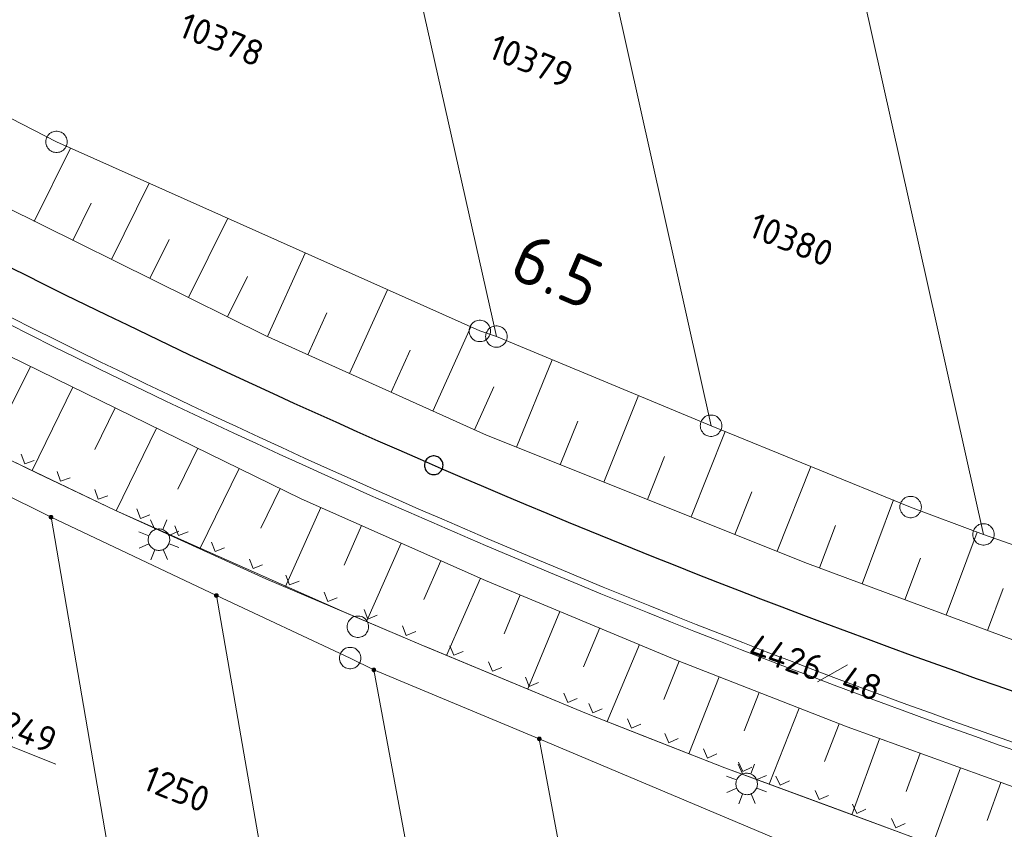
# Model space of a CAD drawing. Header units: metres. Extents: x 3425540 to 3446143, y 5432760 to 5444637.
# Tile 360 of 656: x 3440916 to 3440985, y 5438276 to 5438333. Entities that reach past the tile are written whole.
import ezdxf
from ezdxf.enums import TextEntityAlignment as Align

# ---------------------------------------------------------------- set-up
doc = ezdxf.new("R2010")
doc.units = ezdxf.units.M
for name, color, linetype, lineweight in [('B_Bestand', 9, 'Continuous', 18), ('B_Böschung', 9, 'Continuous', 18), ('B_Flurgrenzen', 9, 'Continuous', 18), ('B_Gleisachse', 9, 'Continuous', 25), ('B_Kilometrierung', 9, 'Continuous', 25), ('Bestand Kabeltröge', 9, 'Continuous', 18)]:
    doc.layers.add(name, color=color, linetype=linetype, lineweight=lineweight)
doc.styles.get("Standard").update_dxf_attribs({"font": 'isocpeur.ttf'})

msp = doc.modelspace()

# ---------------------------------------------------------------- linework, layer by layer
at = {"layer": 'B_Bestand'}
for p, q in [((3440916.53, 5438302.254), (3440916.765, 5438301.587)), ((3440916.765, 5438301.587), (3440917.432, 5438301.822)), ((3440923.058, 5438298.352), (3440917.646, 5438300.943)), ((3440919.038, 5438301.053), (3440919.273, 5438300.386)), ((3440919.273, 5438300.386), (3440919.94, 5438300.621)), ((3440921.663, 5438299.796), (3440921.898, 5438299.129)), ((3440921.898, 5438299.129), (3440922.565, 5438299.364)), ((3440928.117, 5438296.105), (3440923.058, 5438298.352)), ((3440924.586, 5438298.439), (3440924.84, 5438297.779)), ((3440924.84, 5438297.779), (3440925.5, 5438298.033)), ((3440925.833, 5438296.998), (3440925.531, 5438297.677)), ((3440926.41, 5438297.01), (3440926.681, 5438297.69)), ((3440927.246, 5438297.258), (3440927.5, 5438296.598)), ((3440925.424, 5438296.576), (3440924.732, 5438296.851)), ((3440926.832, 5438296.601), (3440927.507, 5438296.891)), ((3440927.5, 5438296.598), (3440928.16, 5438296.852)), ((3440925.436, 5438295.999), (3440924.75, 5438295.713)), ((3440926.839, 5438296.013), (3440927.52, 5438295.742)), ((3440933.601, 5438293.669), (3440928.117, 5438296.105)), ((3440929.787, 5438296.129), (3440930.041, 5438295.469)), ((3440925.847, 5438295.594), (3440925.572, 5438294.903)), ((3440926.435, 5438295.602), (3440926.726, 5438294.927)), ((3440930.041, 5438295.469), (3440930.701, 5438295.723)), ((3440932.447, 5438294.947), (3440932.701, 5438294.287)), ((3440932.701, 5438294.287), (3440933.361, 5438294.541)), ((3440934.988, 5438293.818), (3440935.242, 5438293.158)), ((3440939.084, 5438291.233), (3440933.601, 5438293.669)), ((3440935.242, 5438293.158), (3440935.902, 5438293.412)), ((3440937.648, 5438292.637), (3440937.902, 5438291.977)), ((3440937.902, 5438291.977), (3440938.562, 5438292.231)), ((3440944.578, 5438288.898), (3440939.084, 5438291.233)), ((3440940.441, 5438291.417), (3440940.706, 5438290.761)), ((3440940.706, 5438290.761), (3440941.361, 5438291.026)), ((3440943.12, 5438290.278), (3440943.384, 5438289.623)), ((3440943.384, 5438289.623), (3440944.04, 5438289.887)), ((3440944.763, 5438288.821), (3440944.578, 5438288.898)), ((3440946.432, 5438288.888), (3440946.702, 5438288.234)), ((3440950.306, 5438286.525), (3440944.763, 5438288.821)), ((3440946.702, 5438288.234), (3440947.355, 5438288.505)), ((3440949.121, 5438287.774), (3440949.391, 5438287.12)), ((3440949.391, 5438287.12), (3440950.044, 5438287.391)), ((3440955.849, 5438284.228), (3440950.306, 5438286.525)), ((3440951.689, 5438286.709), (3440951.96, 5438286.056)), ((3440951.96, 5438286.056), (3440952.613, 5438286.326)), ((3440954.378, 5438285.595), (3440954.649, 5438284.942)), ((3440954.649, 5438284.942), (3440955.302, 5438285.212)), ((3440956.118, 5438284.875), (3440956.399, 5438284.226)), ((3440960.031, 5438282.577), (3440955.849, 5438284.228)), ((3440956.399, 5438284.226), (3440957.048, 5438284.507)), ((3440958.825, 5438283.806), (3440959.106, 5438283.157)), ((3440959.106, 5438283.157), (3440959.755, 5438283.439)), ((3440961.411, 5438282.785), (3440961.693, 5438282.136)), ((3440965.612, 5438280.374), (3440960.031, 5438282.577)), ((3440961.693, 5438282.136), (3440962.341, 5438282.418)), ((3440964.118, 5438281.716), (3440964.4, 5438281.068)), ((3440964.4, 5438281.068), (3440965.049, 5438281.349)), ((3440966.557, 5438280.772), (3440966.853, 5438280.13)), ((3440967.409, 5438279.97), (3440967.68, 5438280.65)), ((3440967.501, 5438279.679), (3440965.612, 5438280.374)), ((3440966.832, 5438279.958), (3440966.53, 5438280.637)), ((3440966.853, 5438280.13), (3440967.495, 5438280.427)), ((3440966.423, 5438279.536), (3440965.731, 5438279.811)), ((3440973.132, 5438277.606), (3440967.501, 5438279.679)), ((3440967.831, 5438279.561), (3440968.506, 5438279.851)), ((3440969.166, 5438279.812), (3440969.463, 5438279.17)), ((3440969.463, 5438279.17), (3440970.105, 5438279.466)), ((3440966.435, 5438278.959), (3440965.749, 5438278.673)), ((3440967.838, 5438278.973), (3440968.519, 5438278.702)), ((3440971.898, 5438278.807), (3440972.194, 5438278.165)), ((3440966.846, 5438278.554), (3440966.571, 5438277.863)), ((3440967.434, 5438278.562), (3440967.725, 5438277.887)), ((3440972.194, 5438278.165), (3440972.836, 5438278.461)), ((3440978.763, 5438275.534), (3440973.132, 5438277.606)), ((3440974.507, 5438277.846), (3440974.804, 5438277.204)), ((3440974.804, 5438277.204), (3440975.445, 5438277.501)), ((3440977.238, 5438276.841), (3440977.535, 5438276.199)), ((3440977.535, 5438276.199), (3440978.177, 5438276.496))]:
    msp.add_line(p, q, dxfattribs=at)
for points in [[(3440918.701, 5438297.871), (3440918.7, 5438297.885), (3440918.697, 5438297.899), (3440918.693, 5438297.911), (3440918.687, 5438297.924), (3440918.678, 5438297.936), (3440918.668, 5438297.946), (3440918.657, 5438297.955), (3440918.645, 5438297.962), (3440918.632, 5438297.966), (3440918.619, 5438297.969), (3440918.605, 5438297.971), (3440918.59, 5438297.97), (3440918.576, 5438297.968), (3440918.564, 5438297.965), (3440918.551, 5438297.958), (3440918.539, 5438297.95), (3440918.529, 5438297.941), (3440918.519, 5438297.93), (3440918.512, 5438297.918), (3440918.507, 5438297.905), (3440918.503, 5438297.892), (3440918.501, 5438297.878), (3440918.501, 5438297.864), (3440918.503, 5438297.85), (3440918.507, 5438297.837), (3440918.512, 5438297.824), (3440918.519, 5438297.812), (3440918.529, 5438297.801), (3440918.539, 5438297.792), (3440918.551, 5438297.784), (3440918.564, 5438297.777), (3440918.576, 5438297.774), (3440918.59, 5438297.772), (3440918.605, 5438297.771), (3440918.619, 5438297.773), (3440918.632, 5438297.776), (3440918.645, 5438297.78), (3440918.657, 5438297.787), (3440918.668, 5438297.796), (3440918.678, 5438297.806), (3440918.687, 5438297.818), (3440918.693, 5438297.831), (3440918.697, 5438297.843), (3440918.7, 5438297.857), (3440918.701, 5438297.871)], [(3440918.677, 5438297.871), (3440918.676, 5438297.883), (3440918.673, 5438297.895), (3440918.668, 5438297.906), (3440918.662, 5438297.916), (3440918.653, 5438297.926), (3440918.644, 5438297.933), (3440918.633, 5438297.94), (3440918.622, 5438297.944), (3440918.61, 5438297.946), (3440918.598, 5438297.947), (3440918.586, 5438297.945), (3440918.574, 5438297.942), (3440918.564, 5438297.937), (3440918.553, 5438297.93), (3440918.544, 5438297.921), (3440918.537, 5438297.911), (3440918.531, 5438297.901), (3440918.527, 5438297.889), (3440918.525, 5438297.877), (3440918.525, 5438297.865), (3440918.527, 5438297.853), (3440918.531, 5438297.841), (3440918.537, 5438297.831), (3440918.544, 5438297.821), (3440918.553, 5438297.812), (3440918.563, 5438297.805), (3440918.574, 5438297.8), (3440918.586, 5438297.797), (3440918.598, 5438297.795), (3440918.61, 5438297.796), (3440918.622, 5438297.798), (3440918.633, 5438297.802), (3440918.644, 5438297.809), (3440918.653, 5438297.816), (3440918.662, 5438297.826), (3440918.668, 5438297.836), (3440918.673, 5438297.847), (3440918.676, 5438297.859), (3440918.677, 5438297.871)], [(3440918.652, 5438297.871), (3440918.651, 5438297.881), (3440918.648, 5438297.891), (3440918.643, 5438297.9), (3440918.637, 5438297.907), (3440918.63, 5438297.913), (3440918.621, 5438297.918), (3440918.611, 5438297.921), (3440918.601, 5438297.922), (3440918.591, 5438297.921), (3440918.581, 5438297.918), (3440918.572, 5438297.913), (3440918.565, 5438297.907), (3440918.559, 5438297.9), (3440918.554, 5438297.891), (3440918.551, 5438297.881), (3440918.55, 5438297.871), (3440918.551, 5438297.861), (3440918.554, 5438297.851), (3440918.559, 5438297.842), (3440918.565, 5438297.835), (3440918.572, 5438297.829), (3440918.581, 5438297.824), (3440918.591, 5438297.821), (3440918.601, 5438297.82), (3440918.611, 5438297.821), (3440918.621, 5438297.824), (3440918.63, 5438297.829), (3440918.637, 5438297.835), (3440918.643, 5438297.842), (3440918.648, 5438297.851), (3440918.651, 5438297.861), (3440918.652, 5438297.871)], [(3440918.628, 5438297.871), (3440918.627, 5438297.878), (3440918.624, 5438297.885), (3440918.619, 5438297.891), (3440918.613, 5438297.895), (3440918.606, 5438297.897), (3440918.599, 5438297.898), (3440918.592, 5438297.896), (3440918.585, 5438297.893), (3440918.58, 5438297.888), (3440918.576, 5438297.882), (3440918.574, 5438297.875), (3440918.574, 5438297.867), (3440918.576, 5438297.86), (3440918.58, 5438297.854), (3440918.585, 5438297.849), (3440918.592, 5438297.846), (3440918.599, 5438297.844), (3440918.606, 5438297.845), (3440918.613, 5438297.847), (3440918.619, 5438297.851), (3440918.624, 5438297.857), (3440918.627, 5438297.864), (3440918.628, 5438297.871)], [(3440926.827, 5438296.023), (3440926.853, 5438296.097), (3440926.87, 5438296.174), (3440926.879, 5438296.252), (3440926.88, 5438296.33), (3440926.872, 5438296.409), (3440926.857, 5438296.486), (3440926.834, 5438296.56), (3440926.803, 5438296.633), (3440926.764, 5438296.701), (3440926.719, 5438296.765), (3440926.667, 5438296.824), (3440926.61, 5438296.877), (3440926.547, 5438296.924), (3440926.479, 5438296.964), (3440926.408, 5438296.997), (3440926.333, 5438297.022), (3440926.257, 5438297.039), (3440926.179, 5438297.049), (3440926.1, 5438297.05), (3440926.022, 5438297.042), (3440925.945, 5438297.027), (3440925.87, 5438297.004), (3440925.798, 5438296.972), (3440925.73, 5438296.934), (3440925.665, 5438296.889), (3440925.607, 5438296.837), (3440925.553, 5438296.779), (3440925.507, 5438296.716), (3440925.466, 5438296.649), (3440925.434, 5438296.577), (3440925.408, 5438296.503), (3440925.391, 5438296.426), (3440925.382, 5438296.348), (3440925.381, 5438296.27), (3440925.388, 5438296.192), (3440925.404, 5438296.115), (3440925.427, 5438296.04), (3440925.458, 5438295.968), (3440925.496, 5438295.899), (3440925.542, 5438295.835), (3440925.594, 5438295.776), (3440925.651, 5438295.723), (3440925.714, 5438295.676), (3440925.782, 5438295.636), (3440925.853, 5438295.603), (3440925.928, 5438295.578), (3440926.004, 5438295.561), (3440926.082, 5438295.552), (3440926.161, 5438295.551), (3440926.239, 5438295.558), (3440926.316, 5438295.573), (3440926.391, 5438295.597), (3440926.463, 5438295.628), (3440926.531, 5438295.666), (3440926.595, 5438295.712), (3440926.654, 5438295.764), (3440926.708, 5438295.821), (3440926.754, 5438295.884), (3440926.795, 5438295.952), (3440926.827, 5438296.023)], [(3440930.189, 5438292.404), (3440930.188, 5438292.414), (3440930.185, 5438292.424), (3440930.18, 5438292.433), (3440930.174, 5438292.44), (3440930.167, 5438292.446), (3440930.158, 5438292.451), (3440930.148, 5438292.454), (3440930.138, 5438292.455), (3440930.128, 5438292.454), (3440930.118, 5438292.451), (3440930.109, 5438292.446), (3440930.102, 5438292.44), (3440930.096, 5438292.433), (3440930.091, 5438292.424), (3440930.088, 5438292.414), (3440930.087, 5438292.404), (3440930.088, 5438292.394), (3440930.091, 5438292.384), (3440930.096, 5438292.375), (3440930.102, 5438292.368), (3440930.109, 5438292.362), (3440930.118, 5438292.357), (3440930.128, 5438292.354), (3440930.138, 5438292.353), (3440930.148, 5438292.354), (3440930.158, 5438292.357), (3440930.167, 5438292.362), (3440930.174, 5438292.368), (3440930.18, 5438292.375), (3440930.185, 5438292.384), (3440930.188, 5438292.394), (3440930.189, 5438292.404)], [(3440930.165, 5438292.404), (3440930.164, 5438292.411), (3440930.161, 5438292.418), (3440930.156, 5438292.424), (3440930.15, 5438292.428), (3440930.143, 5438292.43), (3440930.136, 5438292.431), (3440930.129, 5438292.429), (3440930.122, 5438292.426), (3440930.117, 5438292.421), (3440930.113, 5438292.415), (3440930.111, 5438292.408), (3440930.111, 5438292.4), (3440930.113, 5438292.393), (3440930.117, 5438292.387), (3440930.122, 5438292.382), (3440930.129, 5438292.379), (3440930.136, 5438292.377), (3440930.143, 5438292.378), (3440930.15, 5438292.38), (3440930.156, 5438292.384), (3440930.161, 5438292.39), (3440930.164, 5438292.397), (3440930.165, 5438292.404)], [(3440940.759, 5438290.227), (3440940.753, 5438290.321), (3440940.735, 5438290.41), (3440940.706, 5438290.505), (3440940.665, 5438290.587), (3440940.611, 5438290.664), (3440940.552, 5438290.741), (3440940.487, 5438290.806), (3440940.411, 5438290.859), (3440940.328, 5438290.906), (3440940.239, 5438290.936), (3440940.151, 5438290.959), (3440940.056, 5438290.971), (3440939.962, 5438290.971), (3440939.867, 5438290.959), (3440939.779, 5438290.936), (3440939.69, 5438290.906), (3440939.607, 5438290.859), (3440939.531, 5438290.806), (3440939.466, 5438290.741), (3440939.407, 5438290.664), (3440939.353, 5438290.587), (3440939.312, 5438290.505), (3440939.283, 5438290.41), (3440939.265, 5438290.321), (3440939.259, 5438290.227), (3440939.265, 5438290.133), (3440939.283, 5438290.044), (3440939.312, 5438289.949), (3440939.353, 5438289.867), (3440939.407, 5438289.79), (3440939.466, 5438289.713), (3440939.531, 5438289.648), (3440939.607, 5438289.595), (3440939.69, 5438289.548), (3440939.779, 5438289.518), (3440939.867, 5438289.495), (3440939.962, 5438289.483), (3440940.056, 5438289.483), (3440940.151, 5438289.495), (3440940.239, 5438289.518), (3440940.328, 5438289.548), (3440940.411, 5438289.595), (3440940.487, 5438289.648), (3440940.552, 5438289.713), (3440940.611, 5438289.79), (3440940.665, 5438289.867), (3440940.706, 5438289.949), (3440940.735, 5438290.044), (3440940.753, 5438290.133), (3440940.759, 5438290.227)], [(3440967.826, 5438278.983), (3440967.852, 5438279.057), (3440967.869, 5438279.134), (3440967.878, 5438279.212), (3440967.879, 5438279.29), (3440967.871, 5438279.369), (3440967.856, 5438279.446), (3440967.833, 5438279.52), (3440967.802, 5438279.593), (3440967.763, 5438279.661), (3440967.718, 5438279.725), (3440967.666, 5438279.784), (3440967.609, 5438279.837), (3440967.546, 5438279.884), (3440967.478, 5438279.924), (3440967.407, 5438279.957), (3440967.332, 5438279.982), (3440967.256, 5438279.999), (3440967.178, 5438280.009), (3440967.099, 5438280.01), (3440967.021, 5438280.002), (3440966.944, 5438279.987), (3440966.869, 5438279.964), (3440966.797, 5438279.932), (3440966.729, 5438279.894), (3440966.664, 5438279.849), (3440966.606, 5438279.797), (3440966.552, 5438279.739), (3440966.506, 5438279.676), (3440966.465, 5438279.609), (3440966.433, 5438279.537), (3440966.407, 5438279.463), (3440966.39, 5438279.386), (3440966.381, 5438279.308), (3440966.38, 5438279.23), (3440966.387, 5438279.152), (3440966.403, 5438279.075), (3440966.426, 5438279), (3440966.457, 5438278.928), (3440966.495, 5438278.859), (3440966.541, 5438278.795), (3440966.593, 5438278.736), (3440966.65, 5438278.683), (3440966.713, 5438278.636), (3440966.781, 5438278.596), (3440966.852, 5438278.563), (3440966.927, 5438278.538), (3440967.003, 5438278.521), (3440967.081, 5438278.512), (3440967.16, 5438278.511), (3440967.238, 5438278.518), (3440967.315, 5438278.533), (3440967.39, 5438278.557), (3440967.462, 5438278.588), (3440967.53, 5438278.626), (3440967.594, 5438278.672), (3440967.653, 5438278.724), (3440967.707, 5438278.781), (3440967.753, 5438278.844), (3440967.794, 5438278.912), (3440967.826, 5438278.983)]]:
    msp.add_lwpolyline(points, dxfattribs=at)
at = {"layer": 'B_Böschung'}
for p, q in [((3440917.436, 5438318.504), (3440919.962, 5438323.613)), ((3440922.814, 5438315.845), (3440925.444, 5438321.164)), ((3440920.125, 5438317.175), (3440921.414, 5438319.782)), ((3440928.193, 5438313.186), (3440930.926, 5438318.714)), ((3440925.503, 5438314.515), (3440926.844, 5438317.227)), ((3440933.694, 5438310.472), (3440936.342, 5438316.294)), ((3440930.909, 5438311.843), (3440932.301, 5438314.66)), ((3440939.429, 5438307.889), (3440942.064, 5438313.738)), ((3440936.525, 5438309.197), (3440937.841, 5438312.117)), ((3440945.237, 5438305.272), (3440947.88, 5438311.139)), ((3440942.333, 5438306.581), (3440943.652, 5438309.509)), ((3440951.083, 5438302.745), (3440953.555, 5438308.855)), ((3440917.162, 5438308.382), (3440915.726, 5438305.466)), ((3440920.122, 5438306.935), (3440917.277, 5438301.12)), ((3440948.141, 5438303.964), (3440949.496, 5438306.971)), ((3440957.167, 5438300.314), (3440959.581, 5438306.351)), ((3440923.082, 5438305.488), (3440921.666, 5438302.592)), ((3440925.961, 5438304.08), (3440923.142, 5438298.314)), ((3440954.125, 5438301.529), (3440955.341, 5438304.568)), ((3440963.252, 5438297.882), (3440965.634, 5438303.844)), ((3440928.84, 5438302.672), (3440927.45, 5438299.83)), ((3440960.21, 5438299.098), (3440961.408, 5438302.095)), ((3440931.719, 5438301.265), (3440928.979, 5438295.662)), ((3440969.245, 5438295.487), (3440971.612, 5438301.409)), ((3440934.598, 5438299.857), (3440933.248, 5438297.097)), ((3440966.294, 5438296.667), (3440967.481, 5438299.638)), ((3440937.419, 5438298.541), (3440934.939, 5438292.995)), ((3440975.184, 5438293.22), (3440977.361, 5438299.068)), ((3440940.267, 5438297.28), (3440939.046, 5438294.524)), ((3440972.205, 5438294.328), (3440973.317, 5438297.295)), ((3440981.05, 5438291.037), (3440983.206, 5438296.834)), ((3440943.035, 5438296.055), (3440940.612, 5438290.583)), ((3440945.802, 5438294.83), (3440944.6, 5438292.115)), ((3440978.162, 5438292.111), (3440979.243, 5438295.014)), ((3440948.57, 5438293.605), (3440946.191, 5438288.23)), ((3440951.336, 5438292.444), (3440950.203, 5438289.741)), ((3440983.938, 5438289.963), (3440985.024, 5438292.885)), ((3440954.106, 5438291.291), (3440951.852, 5438285.884)), ((3440956.875, 5438290.138), (3440955.75, 5438287.436)), ((3440959.644, 5438288.984), (3440957.407, 5438283.613)), ((3440962.415, 5438287.835), (3440961.356, 5438285.153)), ((3440965.208, 5438286.738), (3440963.099, 5438281.366)), ((3440968.001, 5438285.642), (3440966.947, 5438282.956)), ((3440970.794, 5438284.547), (3440968.709, 5438279.234)), ((3440973.587, 5438283.451), (3440972.556, 5438280.825)), ((3440976.402, 5438282.416), (3440974.468, 5438277.115)), ((3440979.223, 5438281.395), (3440978.26, 5438278.734)), ((3440982.044, 5438280.375), (3440980.123, 5438275.064)), ((3440984.865, 5438279.354), (3440983.912, 5438276.718))]:
    msp.add_line(p, q, dxfattribs=at)
for points in [[(3440906.986, 5438330.217), (3440918.985, 5438324.05), (3440948.515, 5438310.855), (3440949.671, 5438310.469), (3440964.642, 5438304.248), (3440978.568, 5438298.577), (3440983.65, 5438296.667), (3441001.595, 5438290.389), (3441010.182, 5438287.581), (3441022.21, 5438283.786), (3441032.054, 5438280.911), (3441044.141, 5438277.722), (3441055.313, 5438275.062), (3441069.481, 5438271.941), (3441083.563, 5438269.246), (3441093.493, 5438267.568), (3441102.69, 5438266.238)], [(3440910.141, 5438322.111), (3440933.546, 5438310.539), (3440948.982, 5438303.585), (3440971.368, 5438294.639), (3440985.892, 5438289.236), (3441003.269, 5438283.459), (3441023.713, 5438277.374), (3441037.825, 5438273.655), (3441058.984, 5438268.799), (3441071.455, 5438266.294), (3441087.299, 5438263.482), (3441102.029, 5438261.398), (3441115.062, 5438259.711), (3441132.286, 5438258.076), (3441145.796, 5438256.852), (3441154.178, 5438256.647), (3441159.596, 5438256.443), (3441165.218, 5438256.085), (3441170.431, 5438255.574), (3441171.479, 5438255.56), (3441172.194, 5438255.893), (3441172.706, 5438256.506), (3441172.936, 5438256.89), (3441173.114, 5438257.452)], [(3440915.66, 5438309.117), (3440936.041, 5438299.151), (3440948.907, 5438293.456), (3440962.241, 5438287.903), (3440974.14, 5438283.234), (3440989.568, 5438277.653), (3441005.28, 5438272.528), (3441024.542, 5438266.731), (3441035.928, 5438263.713), (3441054.714, 5438259.5), (3441072.555, 5438255.983), (3441086.902, 5438253.477), (3441100.736, 5438251.427), (3441114.009, 5438249.723), (3441121.751, 5438248.812), (3441132.909, 5438247.959), (3441137.976, 5438247.219), (3441139.228, 5438246.934), (3441141.107, 5438246.25), (3441142.815, 5438245.168), (3441144.181, 5438244.143), (3441145.376, 5438243.517), (3441146.116, 5438242.72), (3441146.344, 5438242.321)], [(3440913.606, 5438302.878), (3440923.058, 5438298.352), (3440933.59, 5438293.568), (3440944.578, 5438288.898), (3440955.849, 5438284.228), (3440965.612, 5438280.374), (3440978.763, 5438275.534), (3440990.946, 5438271.32), (3441003.77, 5438267.009), (3441015.383, 5438263.649), (3441026.371, 5438260.574), (3441039.059, 5438257.453), (3441047.536, 5438255.361), (3441055.884, 5438253.638), (3441070.402, 5438250.905), (3441087.167, 5438248.232), (3441098.837, 5438246.58), (3441109.142, 5438245.327), (3441121.04, 5438244.188), (3441127.96, 5438243.623), (3441139.403, 5438242.825), (3441146.344, 5438242.321)]]:
    msp.add_lwpolyline(points, dxfattribs=at)
at = {"layer": 'B_Flurgrenzen'}
for p, q in [((3440964.642, 5438304.248), (3440951.533, 5438363.159)), ((3440939.666, 5438355.148), (3440949.671, 5438310.469)), ((3440983.65, 5438296.667), (3440974.548, 5438337.498)), ((3440917.646, 5438300.943), (3440913.606, 5438302.878)), ((3440918.601, 5438297.871), (3440912.781, 5438300.776)), ((3440925.359, 5438258.587), (3440918.601, 5438297.871)), ((3440930.138, 5438292.404), (3440918.601, 5438297.871)), ((3440936.83, 5438254.024), (3440930.138, 5438292.404)), ((3440939.467, 5438288.042), (3440930.138, 5438292.404)), ((3440941.123, 5438287.213), (3440939.467, 5438288.042)), ((3440972.07, 5438286.388), (3440974.17, 5438287.565)), ((3440941.123, 5438287.213), (3440948.104, 5438249.54)), ((3440952.66, 5438282.409), (3440941.123, 5438287.213)), ((3440913.286, 5438282.883), (3440918.944, 5438280.633)), ((3440974.764, 5438273.098), (3440952.66, 5438282.409)), ((3440952.66, 5438282.409), (3440955.52, 5438267.086))]:
    msp.add_line(p, q, dxfattribs=at)
for points in [[(3440919.735, 5438324.05), (3440919.729, 5438324.144), (3440919.711, 5438324.233), (3440919.682, 5438324.328), (3440919.641, 5438324.41), (3440919.587, 5438324.487), (3440919.528, 5438324.564), (3440919.463, 5438324.629), (3440919.387, 5438324.682), (3440919.304, 5438324.729), (3440919.215, 5438324.759), (3440919.127, 5438324.782), (3440919.032, 5438324.794), (3440918.938, 5438324.794), (3440918.843, 5438324.782), (3440918.755, 5438324.759), (3440918.666, 5438324.729), (3440918.583, 5438324.682), (3440918.507, 5438324.629), (3440918.442, 5438324.564), (3440918.383, 5438324.487), (3440918.329, 5438324.41), (3440918.288, 5438324.328), (3440918.259, 5438324.233), (3440918.241, 5438324.144), (3440918.235, 5438324.05), (3440918.241, 5438323.956), (3440918.259, 5438323.867), (3440918.288, 5438323.772), (3440918.329, 5438323.69), (3440918.383, 5438323.613), (3440918.442, 5438323.536), (3440918.507, 5438323.471), (3440918.583, 5438323.418), (3440918.666, 5438323.371), (3440918.755, 5438323.341), (3440918.843, 5438323.318), (3440918.938, 5438323.306), (3440919.032, 5438323.306), (3440919.127, 5438323.318), (3440919.215, 5438323.341), (3440919.304, 5438323.371), (3440919.387, 5438323.418), (3440919.463, 5438323.471), (3440919.528, 5438323.536), (3440919.587, 5438323.613), (3440919.641, 5438323.69), (3440919.682, 5438323.772), (3440919.711, 5438323.867), (3440919.729, 5438323.956), (3440919.735, 5438324.05)], [(3440949.265, 5438310.855), (3440949.259, 5438310.949), (3440949.241, 5438311.038), (3440949.212, 5438311.133), (3440949.171, 5438311.215), (3440949.117, 5438311.292), (3440949.058, 5438311.369), (3440948.993, 5438311.434), (3440948.917, 5438311.487), (3440948.834, 5438311.534), (3440948.745, 5438311.564), (3440948.657, 5438311.587), (3440948.562, 5438311.599), (3440948.468, 5438311.599), (3440948.373, 5438311.587), (3440948.285, 5438311.564), (3440948.196, 5438311.534), (3440948.113, 5438311.487), (3440948.037, 5438311.434), (3440947.972, 5438311.369), (3440947.913, 5438311.292), (3440947.859, 5438311.215), (3440947.818, 5438311.133), (3440947.789, 5438311.038), (3440947.771, 5438310.949), (3440947.765, 5438310.855), (3440947.771, 5438310.761), (3440947.789, 5438310.672), (3440947.818, 5438310.577), (3440947.859, 5438310.495), (3440947.913, 5438310.418), (3440947.972, 5438310.341), (3440948.037, 5438310.276), (3440948.113, 5438310.223), (3440948.196, 5438310.176), (3440948.285, 5438310.146), (3440948.373, 5438310.123), (3440948.468, 5438310.111), (3440948.562, 5438310.111), (3440948.657, 5438310.123), (3440948.745, 5438310.146), (3440948.834, 5438310.176), (3440948.917, 5438310.223), (3440948.993, 5438310.276), (3440949.058, 5438310.341), (3440949.117, 5438310.418), (3440949.171, 5438310.495), (3440949.212, 5438310.577), (3440949.241, 5438310.672), (3440949.259, 5438310.761), (3440949.265, 5438310.855)], [(3440950.421, 5438310.469), (3440950.415, 5438310.563), (3440950.397, 5438310.652), (3440950.368, 5438310.747), (3440950.327, 5438310.829), (3440950.273, 5438310.906), (3440950.214, 5438310.983), (3440950.149, 5438311.048), (3440950.073, 5438311.101), (3440949.99, 5438311.148), (3440949.901, 5438311.178), (3440949.813, 5438311.201), (3440949.718, 5438311.213), (3440949.624, 5438311.213), (3440949.529, 5438311.201), (3440949.441, 5438311.178), (3440949.352, 5438311.148), (3440949.269, 5438311.101), (3440949.193, 5438311.048), (3440949.128, 5438310.983), (3440949.069, 5438310.906), (3440949.015, 5438310.829), (3440948.974, 5438310.747), (3440948.945, 5438310.652), (3440948.927, 5438310.563), (3440948.921, 5438310.469), (3440948.927, 5438310.375), (3440948.945, 5438310.286), (3440948.974, 5438310.191), (3440949.015, 5438310.109), (3440949.069, 5438310.032), (3440949.128, 5438309.955), (3440949.193, 5438309.89), (3440949.269, 5438309.837), (3440949.352, 5438309.79), (3440949.441, 5438309.76), (3440949.529, 5438309.737), (3440949.624, 5438309.725), (3440949.718, 5438309.725), (3440949.813, 5438309.737), (3440949.901, 5438309.76), (3440949.99, 5438309.79), (3440950.073, 5438309.837), (3440950.149, 5438309.89), (3440950.214, 5438309.955), (3440950.273, 5438310.032), (3440950.327, 5438310.109), (3440950.368, 5438310.191), (3440950.397, 5438310.286), (3440950.415, 5438310.375), (3440950.421, 5438310.469)], [(3440965.392, 5438304.248), (3440965.386, 5438304.342), (3440965.368, 5438304.431), (3440965.339, 5438304.526), (3440965.298, 5438304.608), (3440965.244, 5438304.685), (3440965.185, 5438304.762), (3440965.12, 5438304.827), (3440965.044, 5438304.88), (3440964.961, 5438304.927), (3440964.872, 5438304.957), (3440964.784, 5438304.98), (3440964.689, 5438304.992), (3440964.595, 5438304.992), (3440964.5, 5438304.98), (3440964.412, 5438304.957), (3440964.323, 5438304.927), (3440964.24, 5438304.88), (3440964.164, 5438304.827), (3440964.099, 5438304.762), (3440964.04, 5438304.685), (3440963.986, 5438304.608), (3440963.945, 5438304.526), (3440963.916, 5438304.431), (3440963.898, 5438304.342), (3440963.892, 5438304.248), (3440963.898, 5438304.154), (3440963.916, 5438304.065), (3440963.945, 5438303.97), (3440963.986, 5438303.888), (3440964.04, 5438303.811), (3440964.099, 5438303.734), (3440964.164, 5438303.669), (3440964.24, 5438303.616), (3440964.323, 5438303.569), (3440964.412, 5438303.539), (3440964.5, 5438303.516), (3440964.595, 5438303.504), (3440964.689, 5438303.504), (3440964.784, 5438303.516), (3440964.872, 5438303.539), (3440964.961, 5438303.569), (3440965.044, 5438303.616), (3440965.12, 5438303.669), (3440965.185, 5438303.734), (3440965.244, 5438303.811), (3440965.298, 5438303.888), (3440965.339, 5438303.97), (3440965.368, 5438304.065), (3440965.386, 5438304.154), (3440965.392, 5438304.248)], [(3440979.318, 5438298.577), (3440979.312, 5438298.671), (3440979.294, 5438298.76), (3440979.265, 5438298.855), (3440979.224, 5438298.937), (3440979.17, 5438299.014), (3440979.111, 5438299.091), (3440979.046, 5438299.156), (3440978.97, 5438299.209), (3440978.887, 5438299.256), (3440978.798, 5438299.286), (3440978.71, 5438299.309), (3440978.615, 5438299.321), (3440978.521, 5438299.321), (3440978.426, 5438299.309), (3440978.338, 5438299.286), (3440978.249, 5438299.256), (3440978.166, 5438299.209), (3440978.09, 5438299.156), (3440978.025, 5438299.091), (3440977.966, 5438299.014), (3440977.912, 5438298.937), (3440977.871, 5438298.855), (3440977.842, 5438298.76), (3440977.824, 5438298.671), (3440977.818, 5438298.577), (3440977.824, 5438298.483), (3440977.842, 5438298.394), (3440977.871, 5438298.299), (3440977.912, 5438298.217), (3440977.966, 5438298.14), (3440978.025, 5438298.063), (3440978.09, 5438297.998), (3440978.166, 5438297.945), (3440978.249, 5438297.898), (3440978.338, 5438297.868), (3440978.426, 5438297.845), (3440978.521, 5438297.833), (3440978.615, 5438297.833), (3440978.71, 5438297.845), (3440978.798, 5438297.868), (3440978.887, 5438297.898), (3440978.97, 5438297.945), (3440979.046, 5438297.998), (3440979.111, 5438298.063), (3440979.17, 5438298.14), (3440979.224, 5438298.217), (3440979.265, 5438298.299), (3440979.294, 5438298.394), (3440979.312, 5438298.483), (3440979.318, 5438298.577)], [(3440918.726, 5438297.871), (3440918.725, 5438297.887), (3440918.722, 5438297.902), (3440918.717, 5438297.917), (3440918.71, 5438297.931), (3440918.702, 5438297.945), (3440918.693, 5438297.957), (3440918.681, 5438297.967), (3440918.668, 5438297.976), (3440918.654, 5438297.984), (3440918.639, 5438297.99), (3440918.625, 5438297.994), (3440918.609, 5438297.996), (3440918.593, 5438297.996), (3440918.577, 5438297.994), (3440918.563, 5438297.99), (3440918.548, 5438297.984), (3440918.534, 5438297.976), (3440918.521, 5438297.967), (3440918.509, 5438297.957), (3440918.5, 5438297.945), (3440918.492, 5438297.931), (3440918.485, 5438297.917), (3440918.48, 5438297.902), (3440918.477, 5438297.887), (3440918.476, 5438297.871), (3440918.477, 5438297.855), (3440918.48, 5438297.84), (3440918.485, 5438297.825), (3440918.492, 5438297.811), (3440918.5, 5438297.797), (3440918.509, 5438297.785), (3440918.521, 5438297.775), (3440918.534, 5438297.766), (3440918.548, 5438297.758), (3440918.563, 5438297.752), (3440918.577, 5438297.748), (3440918.593, 5438297.746), (3440918.609, 5438297.746), (3440918.625, 5438297.748), (3440918.639, 5438297.752), (3440918.654, 5438297.758), (3440918.668, 5438297.766), (3440918.681, 5438297.775), (3440918.693, 5438297.785), (3440918.702, 5438297.797), (3440918.71, 5438297.811), (3440918.717, 5438297.825), (3440918.722, 5438297.84), (3440918.725, 5438297.855), (3440918.726, 5438297.871)], [(3440984.4, 5438296.667), (3440984.394, 5438296.761), (3440984.376, 5438296.85), (3440984.347, 5438296.945), (3440984.306, 5438297.027), (3440984.252, 5438297.104), (3440984.193, 5438297.181), (3440984.128, 5438297.246), (3440984.052, 5438297.299), (3440983.969, 5438297.346), (3440983.88, 5438297.376), (3440983.792, 5438297.399), (3440983.697, 5438297.411), (3440983.603, 5438297.411), (3440983.508, 5438297.399), (3440983.42, 5438297.376), (3440983.331, 5438297.346), (3440983.248, 5438297.299), (3440983.172, 5438297.246), (3440983.107, 5438297.181), (3440983.048, 5438297.104), (3440982.994, 5438297.027), (3440982.953, 5438296.945), (3440982.924, 5438296.85), (3440982.906, 5438296.761), (3440982.9, 5438296.667), (3440982.906, 5438296.573), (3440982.924, 5438296.484), (3440982.953, 5438296.389), (3440982.994, 5438296.307), (3440983.048, 5438296.23), (3440983.107, 5438296.153), (3440983.172, 5438296.088), (3440983.248, 5438296.035), (3440983.331, 5438295.988), (3440983.42, 5438295.958), (3440983.508, 5438295.935), (3440983.603, 5438295.923), (3440983.697, 5438295.923), (3440983.792, 5438295.935), (3440983.88, 5438295.958), (3440983.969, 5438295.988), (3440984.052, 5438296.035), (3440984.128, 5438296.088), (3440984.193, 5438296.153), (3440984.252, 5438296.23), (3440984.306, 5438296.307), (3440984.347, 5438296.389), (3440984.376, 5438296.484), (3440984.394, 5438296.573), (3440984.4, 5438296.667)], [(3440930.263, 5438292.404), (3440930.262, 5438292.42), (3440930.259, 5438292.435), (3440930.254, 5438292.45), (3440930.247, 5438292.464), (3440930.239, 5438292.478), (3440930.23, 5438292.49), (3440930.218, 5438292.5), (3440930.205, 5438292.509), (3440930.191, 5438292.517), (3440930.176, 5438292.523), (3440930.162, 5438292.527), (3440930.146, 5438292.529), (3440930.13, 5438292.529), (3440930.114, 5438292.527), (3440930.1, 5438292.523), (3440930.085, 5438292.517), (3440930.071, 5438292.509), (3440930.058, 5438292.5), (3440930.046, 5438292.49), (3440930.037, 5438292.478), (3440930.029, 5438292.464), (3440930.022, 5438292.45), (3440930.017, 5438292.435), (3440930.014, 5438292.42), (3440930.013, 5438292.404), (3440930.014, 5438292.388), (3440930.017, 5438292.373), (3440930.022, 5438292.358), (3440930.029, 5438292.344), (3440930.037, 5438292.33), (3440930.046, 5438292.318), (3440930.058, 5438292.308), (3440930.071, 5438292.299), (3440930.085, 5438292.291), (3440930.1, 5438292.285), (3440930.114, 5438292.281), (3440930.13, 5438292.279), (3440930.146, 5438292.279), (3440930.162, 5438292.281), (3440930.176, 5438292.285), (3440930.191, 5438292.291), (3440930.205, 5438292.299), (3440930.218, 5438292.308), (3440930.23, 5438292.318), (3440930.239, 5438292.33), (3440930.247, 5438292.344), (3440930.254, 5438292.358), (3440930.259, 5438292.373), (3440930.262, 5438292.388), (3440930.263, 5438292.404)], [(3440930.238, 5438292.404), (3440930.237, 5438292.418), (3440930.234, 5438292.432), (3440930.23, 5438292.444), (3440930.224, 5438292.457), (3440930.215, 5438292.469), (3440930.205, 5438292.479), (3440930.194, 5438292.488), (3440930.182, 5438292.495), (3440930.169, 5438292.499), (3440930.156, 5438292.502), (3440930.142, 5438292.504), (3440930.127, 5438292.503), (3440930.113, 5438292.501), (3440930.101, 5438292.498), (3440930.088, 5438292.491), (3440930.076, 5438292.483), (3440930.066, 5438292.474), (3440930.056, 5438292.463), (3440930.049, 5438292.451), (3440930.044, 5438292.438), (3440930.04, 5438292.425), (3440930.038, 5438292.411), (3440930.038, 5438292.397), (3440930.04, 5438292.383), (3440930.044, 5438292.37), (3440930.049, 5438292.357), (3440930.056, 5438292.345), (3440930.066, 5438292.334), (3440930.076, 5438292.325), (3440930.088, 5438292.317), (3440930.101, 5438292.31), (3440930.113, 5438292.307), (3440930.127, 5438292.305), (3440930.142, 5438292.304), (3440930.156, 5438292.306), (3440930.169, 5438292.309), (3440930.182, 5438292.313), (3440930.194, 5438292.32), (3440930.205, 5438292.329), (3440930.215, 5438292.339), (3440930.224, 5438292.351), (3440930.23, 5438292.364), (3440930.234, 5438292.376), (3440930.237, 5438292.39), (3440930.238, 5438292.404)], [(3440930.214, 5438292.404), (3440930.213, 5438292.416), (3440930.21, 5438292.428), (3440930.205, 5438292.439), (3440930.199, 5438292.449), (3440930.19, 5438292.459), (3440930.181, 5438292.466), (3440930.17, 5438292.473), (3440930.159, 5438292.477), (3440930.147, 5438292.479), (3440930.135, 5438292.48), (3440930.123, 5438292.478), (3440930.111, 5438292.475), (3440930.101, 5438292.47), (3440930.09, 5438292.463), (3440930.081, 5438292.454), (3440930.074, 5438292.444), (3440930.068, 5438292.434), (3440930.064, 5438292.422), (3440930.062, 5438292.41), (3440930.062, 5438292.398), (3440930.064, 5438292.386), (3440930.068, 5438292.374), (3440930.074, 5438292.364), (3440930.081, 5438292.354), (3440930.09, 5438292.345), (3440930.1, 5438292.338), (3440930.111, 5438292.333), (3440930.123, 5438292.33), (3440930.135, 5438292.328), (3440930.147, 5438292.329), (3440930.159, 5438292.331), (3440930.17, 5438292.335), (3440930.181, 5438292.342), (3440930.19, 5438292.349), (3440930.199, 5438292.359), (3440930.205, 5438292.369), (3440930.21, 5438292.38), (3440930.213, 5438292.392), (3440930.214, 5438292.404)], [(3440940.217, 5438288.042), (3440940.211, 5438288.136), (3440940.193, 5438288.225), (3440940.164, 5438288.32), (3440940.123, 5438288.402), (3440940.069, 5438288.479), (3440940.01, 5438288.556), (3440939.945, 5438288.621), (3440939.869, 5438288.674), (3440939.786, 5438288.721), (3440939.697, 5438288.751), (3440939.609, 5438288.774), (3440939.514, 5438288.786), (3440939.42, 5438288.786), (3440939.325, 5438288.774), (3440939.237, 5438288.751), (3440939.148, 5438288.721), (3440939.065, 5438288.674), (3440938.989, 5438288.621), (3440938.924, 5438288.556), (3440938.865, 5438288.479), (3440938.811, 5438288.402), (3440938.77, 5438288.32), (3440938.741, 5438288.225), (3440938.723, 5438288.136), (3440938.717, 5438288.042), (3440938.723, 5438287.948), (3440938.741, 5438287.859), (3440938.77, 5438287.764), (3440938.811, 5438287.682), (3440938.865, 5438287.605), (3440938.924, 5438287.528), (3440938.989, 5438287.463), (3440939.065, 5438287.41), (3440939.148, 5438287.363), (3440939.237, 5438287.333), (3440939.325, 5438287.31), (3440939.42, 5438287.298), (3440939.514, 5438287.298), (3440939.609, 5438287.31), (3440939.697, 5438287.333), (3440939.786, 5438287.363), (3440939.869, 5438287.41), (3440939.945, 5438287.463), (3440940.01, 5438287.528), (3440940.069, 5438287.605), (3440940.123, 5438287.682), (3440940.164, 5438287.764), (3440940.193, 5438287.859), (3440940.211, 5438287.948), (3440940.217, 5438288.042)], [(3440941.248, 5438287.213), (3440941.247, 5438287.229), (3440941.244, 5438287.244), (3440941.239, 5438287.259), (3440941.232, 5438287.273), (3440941.224, 5438287.287), (3440941.215, 5438287.299), (3440941.203, 5438287.309), (3440941.19, 5438287.318), (3440941.176, 5438287.326), (3440941.161, 5438287.332), (3440941.147, 5438287.336), (3440941.131, 5438287.338), (3440941.115, 5438287.338), (3440941.099, 5438287.336), (3440941.085, 5438287.332), (3440941.07, 5438287.326), (3440941.056, 5438287.318), (3440941.043, 5438287.309), (3440941.031, 5438287.299), (3440941.022, 5438287.287), (3440941.014, 5438287.273), (3440941.007, 5438287.259), (3440941.002, 5438287.244), (3440940.999, 5438287.229), (3440940.998, 5438287.213), (3440940.999, 5438287.197), (3440941.002, 5438287.182), (3440941.007, 5438287.167), (3440941.014, 5438287.153), (3440941.022, 5438287.139), (3440941.031, 5438287.127), (3440941.043, 5438287.117), (3440941.056, 5438287.108), (3440941.07, 5438287.1), (3440941.085, 5438287.094), (3440941.099, 5438287.09), (3440941.115, 5438287.088), (3440941.131, 5438287.088), (3440941.147, 5438287.09), (3440941.161, 5438287.094), (3440941.176, 5438287.1), (3440941.19, 5438287.108), (3440941.203, 5438287.117), (3440941.215, 5438287.127), (3440941.224, 5438287.139), (3440941.232, 5438287.153), (3440941.239, 5438287.167), (3440941.244, 5438287.182), (3440941.247, 5438287.197), (3440941.248, 5438287.213)], [(3440941.223, 5438287.213), (3440941.222, 5438287.227), (3440941.219, 5438287.241), (3440941.215, 5438287.253), (3440941.209, 5438287.266), (3440941.2, 5438287.278), (3440941.19, 5438287.288), (3440941.179, 5438287.297), (3440941.167, 5438287.304), (3440941.154, 5438287.308), (3440941.141, 5438287.311), (3440941.127, 5438287.313), (3440941.112, 5438287.312), (3440941.098, 5438287.31), (3440941.086, 5438287.307), (3440941.073, 5438287.3), (3440941.061, 5438287.292), (3440941.051, 5438287.283), (3440941.041, 5438287.272), (3440941.034, 5438287.26), (3440941.029, 5438287.247), (3440941.025, 5438287.234), (3440941.023, 5438287.22), (3440941.023, 5438287.206), (3440941.025, 5438287.192), (3440941.029, 5438287.179), (3440941.034, 5438287.166), (3440941.041, 5438287.154), (3440941.051, 5438287.143), (3440941.061, 5438287.134), (3440941.073, 5438287.126), (3440941.086, 5438287.119), (3440941.098, 5438287.116), (3440941.112, 5438287.114), (3440941.127, 5438287.113), (3440941.141, 5438287.115), (3440941.154, 5438287.118), (3440941.167, 5438287.122), (3440941.179, 5438287.129), (3440941.19, 5438287.138), (3440941.2, 5438287.148), (3440941.209, 5438287.16), (3440941.215, 5438287.173), (3440941.219, 5438287.185), (3440941.222, 5438287.199), (3440941.223, 5438287.213)], [(3440941.199, 5438287.213), (3440941.198, 5438287.225), (3440941.195, 5438287.237), (3440941.19, 5438287.248), (3440941.184, 5438287.258), (3440941.175, 5438287.268), (3440941.166, 5438287.275), (3440941.155, 5438287.282), (3440941.144, 5438287.286), (3440941.132, 5438287.288), (3440941.12, 5438287.289), (3440941.108, 5438287.287), (3440941.096, 5438287.284), (3440941.086, 5438287.279), (3440941.075, 5438287.272), (3440941.066, 5438287.263), (3440941.059, 5438287.253), (3440941.053, 5438287.243), (3440941.049, 5438287.231), (3440941.047, 5438287.219), (3440941.047, 5438287.207), (3440941.049, 5438287.195), (3440941.053, 5438287.183), (3440941.059, 5438287.173), (3440941.066, 5438287.163), (3440941.075, 5438287.154), (3440941.085, 5438287.147), (3440941.096, 5438287.142), (3440941.108, 5438287.139), (3440941.12, 5438287.137), (3440941.132, 5438287.138), (3440941.144, 5438287.14), (3440941.155, 5438287.144), (3440941.166, 5438287.151), (3440941.175, 5438287.158), (3440941.184, 5438287.168), (3440941.19, 5438287.178), (3440941.195, 5438287.189), (3440941.198, 5438287.201), (3440941.199, 5438287.213)], [(3440941.174, 5438287.213), (3440941.173, 5438287.223), (3440941.17, 5438287.233), (3440941.165, 5438287.242), (3440941.159, 5438287.249), (3440941.152, 5438287.255), (3440941.143, 5438287.26), (3440941.133, 5438287.263), (3440941.123, 5438287.264), (3440941.113, 5438287.263), (3440941.103, 5438287.26), (3440941.094, 5438287.255), (3440941.087, 5438287.249), (3440941.081, 5438287.242), (3440941.076, 5438287.233), (3440941.073, 5438287.223), (3440941.072, 5438287.213), (3440941.073, 5438287.203), (3440941.076, 5438287.193), (3440941.081, 5438287.184), (3440941.087, 5438287.177), (3440941.094, 5438287.171), (3440941.103, 5438287.166), (3440941.113, 5438287.163), (3440941.123, 5438287.162), (3440941.133, 5438287.163), (3440941.143, 5438287.166), (3440941.152, 5438287.171), (3440941.159, 5438287.177), (3440941.165, 5438287.184), (3440941.17, 5438287.193), (3440941.173, 5438287.203), (3440941.174, 5438287.213)], [(3440941.15, 5438287.213), (3440941.149, 5438287.22), (3440941.146, 5438287.227), (3440941.141, 5438287.233), (3440941.135, 5438287.237), (3440941.128, 5438287.239), (3440941.121, 5438287.24), (3440941.114, 5438287.238), (3440941.107, 5438287.235), (3440941.102, 5438287.23), (3440941.098, 5438287.224), (3440941.096, 5438287.217), (3440941.096, 5438287.209), (3440941.098, 5438287.202), (3440941.102, 5438287.196), (3440941.107, 5438287.191), (3440941.114, 5438287.188), (3440941.121, 5438287.186), (3440941.128, 5438287.187), (3440941.135, 5438287.189), (3440941.141, 5438287.193), (3440941.146, 5438287.199), (3440941.149, 5438287.206), (3440941.15, 5438287.213)], [(3440952.785, 5438282.409), (3440952.784, 5438282.425), (3440952.781, 5438282.44), (3440952.776, 5438282.455), (3440952.769, 5438282.469), (3440952.761, 5438282.483), (3440952.752, 5438282.495), (3440952.74, 5438282.505), (3440952.727, 5438282.514), (3440952.713, 5438282.522), (3440952.698, 5438282.528), (3440952.684, 5438282.532), (3440952.668, 5438282.534), (3440952.652, 5438282.534), (3440952.636, 5438282.532), (3440952.622, 5438282.528), (3440952.607, 5438282.522), (3440952.593, 5438282.514), (3440952.58, 5438282.505), (3440952.568, 5438282.495), (3440952.559, 5438282.483), (3440952.551, 5438282.469), (3440952.544, 5438282.455), (3440952.539, 5438282.44), (3440952.536, 5438282.425), (3440952.535, 5438282.409), (3440952.536, 5438282.393), (3440952.539, 5438282.378), (3440952.544, 5438282.363), (3440952.551, 5438282.349), (3440952.559, 5438282.335), (3440952.568, 5438282.323), (3440952.58, 5438282.313), (3440952.593, 5438282.304), (3440952.607, 5438282.296), (3440952.622, 5438282.29), (3440952.636, 5438282.286), (3440952.652, 5438282.284), (3440952.668, 5438282.284), (3440952.684, 5438282.286), (3440952.698, 5438282.29), (3440952.713, 5438282.296), (3440952.727, 5438282.304), (3440952.74, 5438282.313), (3440952.752, 5438282.323), (3440952.761, 5438282.335), (3440952.769, 5438282.349), (3440952.776, 5438282.363), (3440952.781, 5438282.378), (3440952.784, 5438282.393), (3440952.785, 5438282.409)], [(3440952.76, 5438282.409), (3440952.759, 5438282.423), (3440952.756, 5438282.437), (3440952.752, 5438282.449), (3440952.746, 5438282.462), (3440952.737, 5438282.474), (3440952.727, 5438282.484), (3440952.716, 5438282.493), (3440952.704, 5438282.5), (3440952.691, 5438282.504), (3440952.678, 5438282.507), (3440952.664, 5438282.509), (3440952.649, 5438282.508), (3440952.635, 5438282.506), (3440952.623, 5438282.503), (3440952.61, 5438282.496), (3440952.598, 5438282.488), (3440952.588, 5438282.479), (3440952.578, 5438282.468), (3440952.571, 5438282.456), (3440952.566, 5438282.443), (3440952.562, 5438282.43), (3440952.56, 5438282.416), (3440952.56, 5438282.402), (3440952.562, 5438282.388), (3440952.566, 5438282.375), (3440952.571, 5438282.362), (3440952.578, 5438282.35), (3440952.588, 5438282.339), (3440952.598, 5438282.33), (3440952.61, 5438282.322), (3440952.623, 5438282.315), (3440952.635, 5438282.312), (3440952.649, 5438282.31), (3440952.664, 5438282.309), (3440952.678, 5438282.311), (3440952.691, 5438282.314), (3440952.704, 5438282.318), (3440952.716, 5438282.325), (3440952.727, 5438282.334), (3440952.737, 5438282.344), (3440952.746, 5438282.356), (3440952.752, 5438282.369), (3440952.756, 5438282.381), (3440952.759, 5438282.395), (3440952.76, 5438282.409)], [(3440952.736, 5438282.409), (3440952.735, 5438282.421), (3440952.732, 5438282.433), (3440952.727, 5438282.444), (3440952.721, 5438282.454), (3440952.712, 5438282.464), (3440952.703, 5438282.471), (3440952.692, 5438282.478), (3440952.681, 5438282.482), (3440952.669, 5438282.484), (3440952.657, 5438282.485), (3440952.645, 5438282.483), (3440952.633, 5438282.48), (3440952.623, 5438282.475), (3440952.612, 5438282.468), (3440952.603, 5438282.459), (3440952.596, 5438282.449), (3440952.59, 5438282.439), (3440952.586, 5438282.427), (3440952.584, 5438282.415), (3440952.584, 5438282.403), (3440952.586, 5438282.391), (3440952.59, 5438282.379), (3440952.596, 5438282.369), (3440952.603, 5438282.359), (3440952.612, 5438282.35), (3440952.622, 5438282.343), (3440952.633, 5438282.338), (3440952.645, 5438282.335), (3440952.657, 5438282.333), (3440952.669, 5438282.334), (3440952.681, 5438282.336), (3440952.692, 5438282.34), (3440952.703, 5438282.347), (3440952.712, 5438282.354), (3440952.721, 5438282.364), (3440952.727, 5438282.374), (3440952.732, 5438282.385), (3440952.735, 5438282.397), (3440952.736, 5438282.409)], [(3440952.711, 5438282.409), (3440952.71, 5438282.419), (3440952.707, 5438282.429), (3440952.702, 5438282.438), (3440952.696, 5438282.445), (3440952.689, 5438282.451), (3440952.68, 5438282.456), (3440952.67, 5438282.459), (3440952.66, 5438282.46), (3440952.65, 5438282.459), (3440952.64, 5438282.456), (3440952.631, 5438282.451), (3440952.624, 5438282.445), (3440952.618, 5438282.438), (3440952.613, 5438282.429), (3440952.61, 5438282.419), (3440952.609, 5438282.409), (3440952.61, 5438282.399), (3440952.613, 5438282.389), (3440952.618, 5438282.38), (3440952.624, 5438282.373), (3440952.631, 5438282.367), (3440952.64, 5438282.362), (3440952.65, 5438282.359), (3440952.66, 5438282.358), (3440952.67, 5438282.359), (3440952.68, 5438282.362), (3440952.689, 5438282.367), (3440952.696, 5438282.373), (3440952.702, 5438282.38), (3440952.707, 5438282.389), (3440952.71, 5438282.399), (3440952.711, 5438282.409)], [(3440952.687, 5438282.409), (3440952.686, 5438282.416), (3440952.683, 5438282.423), (3440952.678, 5438282.429), (3440952.672, 5438282.433), (3440952.665, 5438282.435), (3440952.658, 5438282.436), (3440952.651, 5438282.434), (3440952.644, 5438282.431), (3440952.639, 5438282.426), (3440952.635, 5438282.42), (3440952.633, 5438282.413), (3440952.633, 5438282.405), (3440952.635, 5438282.398), (3440952.639, 5438282.392), (3440952.644, 5438282.387), (3440952.651, 5438282.384), (3440952.658, 5438282.382), (3440952.665, 5438282.383), (3440952.672, 5438282.385), (3440952.678, 5438282.389), (3440952.683, 5438282.395), (3440952.686, 5438282.402), (3440952.687, 5438282.409)]]:
    msp.add_lwpolyline(points, dxfattribs=at)
at = {"layer": 'B_Gleisachse'}
msp.add_arc((3441179.25, 5438841.167), 588.197, 243.335125, 253.338008, dxfattribs=at)
at = {"layer": 'B_Kilometrierung'}
msp.add_lwpolyline([(3440945.948, 5438301.488), (3440945.943, 5438301.57), (3440945.928, 5438301.652), (3440945.902, 5438301.729), (3440945.866, 5438301.8), (3440945.825, 5438301.872), (3440945.774, 5438301.933), (3440945.713, 5438301.99), (3440945.646, 5438302.036), (3440945.574, 5438302.077), (3440945.498, 5438302.107), (3440945.421, 5438302.128), (3440945.339, 5438302.138), (3440945.257, 5438302.138), (3440945.175, 5438302.128), (3440945.098, 5438302.107), (3440945.022, 5438302.077), (3440944.95, 5438302.036), (3440944.883, 5438301.99), (3440944.822, 5438301.933), (3440944.771, 5438301.872), (3440944.73, 5438301.8), (3440944.694, 5438301.729), (3440944.668, 5438301.652), (3440944.653, 5438301.57), (3440944.648, 5438301.488), (3440944.653, 5438301.406), (3440944.668, 5438301.324), (3440944.694, 5438301.247), (3440944.73, 5438301.176), (3440944.771, 5438301.104), (3440944.822, 5438301.043), (3440944.883, 5438300.986), (3440944.95, 5438300.94), (3440945.022, 5438300.899), (3440945.098, 5438300.869), (3440945.175, 5438300.848), (3440945.257, 5438300.838), (3440945.339, 5438300.838), (3440945.421, 5438300.848), (3440945.498, 5438300.869), (3440945.574, 5438300.899), (3440945.646, 5438300.94), (3440945.713, 5438300.986), (3440945.774, 5438301.043), (3440945.825, 5438301.104), (3440945.866, 5438301.176), (3440945.902, 5438301.247), (3440945.928, 5438301.324), (3440945.943, 5438301.406), (3440945.948, 5438301.488)], dxfattribs=at)
at = {"layer": 'Bestand Kabeltröge', "linetype": 'Continuous'}
for centre, radius, start, end in [((3441179.607, 5438836.753), 587.511, 234.281942, 256.106152), ((3441179.503, 5438836.276), 587.522, 234.266512, 256.106052)]:
    msp.add_arc(centre, radius, start, end, dxfattribs=at)

# ---------------------------------------------------------------- texts
at = {"layer": 'B_Flurgrenzen'}
for s, p in [('10378', (3440930.507, 5438331.183)), ('10379', (3440952.098, 5438329.684)), ('10380', (3440970.244, 5438317.234)), ('1250', (3440927.362, 5438278.909))]:
    msp.add_text(s, height=1.8, rotation=338.30992, dxfattribs=at).set_placement(p, align=Align.MIDDLE)
msp.add_text('4426', height=1.8, rotation=340.92453, dxfattribs=at).set_placement((3440972.365, 5438287.238), align=Align.MIDDLE_RIGHT)
msp.add_text('48', height=1.8, rotation=340.92453, dxfattribs=at).set_placement((3440973.877, 5438286.716), align=Align.MIDDLE_LEFT)
msp.add_text('1249', height=1.8, rotation=338.30992, dxfattribs=at).set_placement((3440916.3, 5438282.223), align=Align.CENTER)
at = {"layer": 'B_Kilometrierung'}
msp.add_text('6.5', height=3.499, rotation=336.78657, dxfattribs=at).set_placement((3440953.896, 5438315.053), align=Align.MIDDLE)

doc.saveas('drawing.dxf')
